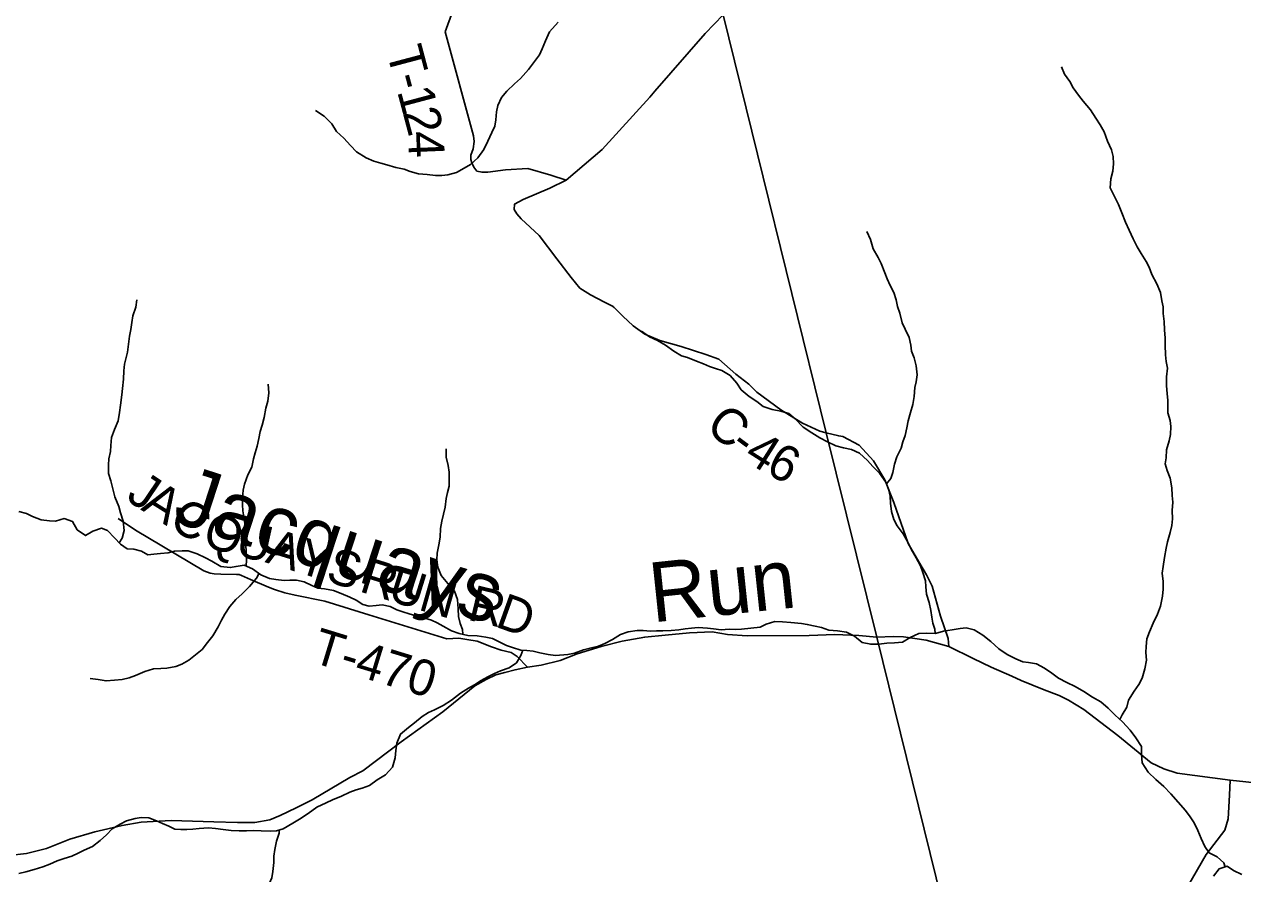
# Model space of a CAD drawing. Extents: x 1624196 to 2029251, y 146837 to 440034.
# Drawn here: x 1799187 to 1809391, y 294979 to 302092 of the extents above; entities that cross this region are included whole.
import ezdxf

# ---------------------------------------------------------------- set-up
doc = ezdxf.new("R2010")
doc.units = 0
for name, color, linetype in [('GM_X_County_Road', 7, 'Continuous'), ('GM_X_County_Road_Text', 7, 'Continuous'), ('GM_X_Minor_River', 7, 'Continuous'), ('GM_X_Minor_River_Text', 7, 'Continuous'), ('GM_X_State_Route', 7, 'Continuous'), ('GM_X_Township', 7, 'Continuous'), ('GM_X_Township_Road', 7, 'Continuous'), ('GM_X_Township_Road_Text', 7, 'Continuous')]:
    doc.layers.add(name, color=color, linetype=linetype)

msp = doc.modelspace()

# ---------------------------------------------------------------- linework, layer by layer
at = {"layer": 'GM_X_County_Road'}
for points in [[(1804467, 301532), (1804467, 301532), (1804890, 302016), (1805039, 302173)], [(1804123, 299724), (1804118, 299729), (1804047, 299764), (1803928, 299827), (1803841, 299883), (1803766, 299972), (1803648, 300128), (1803499, 300323), (1803347, 300462), (1803312, 300506), (1803290, 300542), (1803293, 300586), (1803365, 300625), (1803588, 300721), (1803726, 300787), (1804027, 301045), (1804425, 301483), (1804467, 301532)], [(1806931, 296881), (1806926, 296947), (1806862, 297134), (1806791, 297386), (1806744, 297482), (1806678, 297590), (1806590, 297745), (1806471, 298088), (1806394, 298276), (1806300, 298437), (1806180, 298567), (1806043, 298640), (1806009, 298645), (1805904, 298671), (1805851, 298684), (1805706, 298753), (1805522, 298863), (1805321, 299012), (1805254, 299077), (1805147, 299161), (1805005, 299288), (1804896, 299327), (1804688, 299393), (1804511, 299443), (1804384, 299498), (1804287, 299566), (1804201, 299649), (1804126, 299721), (1804123, 299724)], [(1808719, 294505), (1809087, 295138), (1809241, 295343), (1809271, 295437), (1809280, 295637), (1809287, 295761)]]:
    msp.add_lwpolyline(points, dxfattribs=at)
at = {"layer": 'GM_X_Minor_River'}
for points in [[(1803657, 302109), (1803586, 302029), (1803553, 301955), (1803525, 301887), (1803502, 301837), (1803460, 301781), (1803409, 301715), (1803342, 301639), (1803292, 301595), (1803229, 301533), (1803183, 301479), (1803154, 301413), (1803142, 301359), (1803137, 301291), (1803129, 301239), (1803103, 301185), (1803070, 301113), (1803035, 301045), (1802985, 300973), (1802924, 300917), (1802870, 300887), (1802807, 300852), (1802735, 300832), (1802683, 300826), (1802631, 300827), (1802560, 300835), (1802488, 300841), (1802418, 300860), (1802368, 300878), (1802298, 300893), (1802222, 300915), (1802172, 300930), (1802114, 300946), (1802050, 300973), (1801970, 301023), (1801918, 301076), (1801864, 301140), (1801802, 301195), (1801762, 301259), (1801699, 301322), (1801627, 301370)], [(1808362, 296271), (1808381, 296308), (1808420, 296374), (1808436, 296432), (1808483, 296506), (1808523, 296562), (1808550, 296616), (1808572, 296694), (1808585, 296768), (1808581, 296832), (1808584, 296882), (1808590, 296946), (1808611, 297003), (1808641, 297077), (1808678, 297153), (1808704, 297219), (1808719, 297303), (1808725, 297361), (1808726, 297425), (1808718, 297496), (1808727, 297552), (1808737, 297626), (1808752, 297704), (1808762, 297758), (1808783, 297836), (1808799, 297894), (1808804, 297951), (1808802, 298019), (1808806, 298089), (1808801, 298145), (1808797, 298209), (1808784, 298290), (1808758, 298356), (1808742, 298410), (1808751, 298461), (1808753, 298529), (1808776, 298603), (1808788, 298657), (1808791, 298725), (1808783, 298775), (1808765, 298838), (1808764, 298894), (1808764, 298944), (1808760, 298996), (1808755, 299067), (1808753, 299141), (1808762, 299213), (1808752, 299269), (1808744, 299323), (1808743, 299406), (1808743, 299464), (1808738, 299532), (1808734, 299602), (1808727, 299669), (1808725, 299727), (1808715, 299777), (1808704, 299845), (1808674, 299920), (1808632, 299998), (1808609, 300057), (1808583, 300107), (1808541, 300173), (1808507, 300228), (1808474, 300296), (1808440, 300367), (1808410, 300435), (1808379, 300512), (1808351, 300584), (1808318, 300650), (1808282, 300723), (1808286, 300797), (1808303, 300863), (1808309, 300925), (1808306, 300984), (1808292, 301040), (1808260, 301114), (1808231, 301191), (1808199, 301249), (1808161, 301306), (1808118, 301376), (1808056, 301449), (1808016, 301499), (1807972, 301559), (1807943, 301614), (1807899, 301676), (1807875, 301735)], [(1806409, 298244), (1806445, 298288), (1806460, 298338), (1806476, 298408), (1806495, 298470), (1806531, 298542), (1806546, 298596), (1806566, 298648), (1806579, 298712), (1806591, 298770), (1806608, 298842), (1806628, 298907), (1806639, 298975), (1806647, 299049), (1806657, 299099), (1806664, 299157), (1806658, 299233), (1806639, 299300), (1806619, 299356), (1806613, 299406), (1806598, 299469), (1806564, 299539), (1806540, 299591), (1806519, 299672), (1806501, 299728), (1806489, 299784), (1806470, 299845), (1806440, 299905), (1806414, 299961), (1806395, 300012), (1806363, 300088), (1806339, 300140), (1806298, 300213), (1806274, 300289), (1806244, 300358)], [(1799982, 297748), (1800007, 297788), (1800022, 297854), (1800016, 297931), (1799993, 298001), (1799977, 298055), (1799945, 298134), (1799928, 298202), (1799910, 298268), (1799892, 298331), (1799891, 298403), (1799895, 298453), (1799908, 298515), (1799912, 298565), (1799917, 298633), (1799941, 298698), (1799974, 298770), (1799984, 298842), (1799991, 298902), (1800003, 298990), (1800010, 299042), (1800018, 299120), (1800021, 299191), (1800027, 299247), (1800052, 299347), (1800060, 299413), (1800069, 299481), (1800079, 299535), (1800087, 299594), (1800096, 299650), (1800120, 299724), (1800129, 299784)], [(1806816, 296991), (1806812, 297025), (1806797, 297076), (1806787, 297126), (1806781, 297184), (1806766, 297250), (1806744, 297319), (1806738, 297381), (1806735, 297431), (1806713, 297501), (1806693, 297556), (1806658, 297624), (1806616, 297695), (1806584, 297761), (1806549, 297825), (1806499, 297892), (1806471, 297944), (1806450, 298011), (1806442, 298081), (1806438, 298139), (1806429, 298191), (1806403, 298258), (1806349, 298334), (1806294, 298389), (1806250, 298439), (1806182, 298500), (1806114, 298532), (1806048, 298545), (1805984, 298561), (1805914, 298596), (1805850, 298628), (1805782, 298671), (1805710, 298717), (1805642, 298788), (1805590, 298832), (1805524, 298853), (1805450, 298865), (1805376, 298892), (1805322, 298934), (1805258, 298975), (1805192, 299031), (1805154, 299086), (1805098, 299150), (1805028, 299193), (1804976, 299209), (1804926, 299226), (1804876, 299248), (1804816, 299272), (1804742, 299301), (1804690, 299315), (1804628, 299354), (1804558, 299404), (1804490, 299443), (1804422, 299476), (1804356, 299522)], [(1801045, 297554), (1801048, 297607), (1801046, 297668), (1801043, 297738), (1801039, 297790), (1801037, 297856), (1801034, 297912), (1801026, 297967), (1801018, 298017), (1801015, 298069), (1801013, 298123), (1801020, 298191), (1801030, 298242), (1801060, 298318), (1801091, 298384), (1801106, 298452), (1801120, 298502), (1801138, 298560), (1801151, 298622), (1801163, 298682), (1801180, 298734), (1801196, 298798), (1801211, 298877), (1801225, 298937), (1801236, 299007), (1801228, 299077)], [(1802861, 296984), (1802856, 297023), (1802837, 297073), (1802823, 297131), (1802821, 297196), (1802814, 297274), (1802790, 297344), (1802734, 297409), (1802677, 297475), (1802651, 297546), (1802643, 297608), (1802646, 297664), (1802660, 297734), (1802671, 297796), (1802673, 297869), (1802684, 297931), (1802698, 297989), (1802711, 298049), (1802721, 298121), (1802731, 298171), (1802744, 298223), (1802746, 298275), (1802745, 298340), (1802737, 298396), (1802721, 298468), (1802720, 298536)], [(1803225, 296890), (1803169, 296917), (1803107, 296947), (1803053, 296959), (1802980, 296970), (1802902, 296974), (1802830, 296991), (1802766, 297011), (1802696, 297052), (1802646, 297078), (1802596, 297101), (1802542, 297119), (1802466, 297139), (1802410, 297156), (1802358, 297172), (1802307, 297187), (1802251, 297215), (1802185, 297229), (1802133, 297224), (1802075, 297220), (1802021, 297232), (1801967, 297269), (1801913, 297295), (1801841, 297326), (1801775, 297350), (1801700, 297365), (1801646, 297371), (1801594, 297391), (1801530, 297424), (1801466, 297438), (1801412, 297437), (1801362, 297435), (1801294, 297443), (1801241, 297452), (1801169, 297482), (1801099, 297531), (1801027, 297561), (1800961, 297552), (1800911, 297542), (1800833, 297550), (1800757, 297597), (1800703, 297624), (1800635, 297656), (1800558, 297681), (1800508, 297683), (1800446, 297679), (1800392, 297667), (1800326, 297660), (1800271, 297654), (1800221, 297650), (1800167, 297679), (1800103, 297695), (1800049, 297700), (1799991, 297738), (1799943, 297791), (1799883, 297853), (1799833, 297871), (1799761, 297848), (1799698, 297810), (1799630, 297859), (1799591, 297929), (1799521, 297952), (1799448, 297932), (1799398, 297934), (1799328, 297941), (1799254, 297971), (1799204, 297994), (1799140, 298012)], [(1801153, 297494), (1801131, 297454), (1801074, 297385), (1801010, 297323), (1800959, 297275), (1800909, 297217), (1800866, 297153), (1800838, 297101), (1800809, 297045), (1800767, 296971), (1800720, 296915), (1800675, 296855), (1800564, 296768), (1800506, 296734), (1800456, 296714), (1800381, 296700), (1800329, 296697), (1800269, 296693), (1800197, 296673), (1800118, 296638), (1800064, 296618), (1800005, 296604), (1799943, 296599), (1799871, 296593), (1799805, 296604), (1799737, 296614)], [(1809244, 295034), (1809234, 295070), (1809178, 295119), (1809112, 295153), (1809074, 295206), (1809043, 295274), (1809017, 295341), (1808985, 295405), (1808952, 295455), (1808914, 295508), (1808852, 295576), (1808790, 295647), (1808730, 295708), (1808663, 295768), (1808601, 295829), (1808551, 295907), (1808544, 295978), (1808544, 296044), (1808496, 296116), (1808449, 296179), (1808385, 296249), (1808325, 296306), (1808265, 296366), (1808203, 296419), (1808135, 296456), (1808061, 296504), (1807989, 296545), (1807919, 296581), (1807849, 296616), (1807793, 296658), (1807731, 296699), (1807665, 296737), (1807599, 296746), (1807549, 296752), (1807493, 296778), (1807419, 296813), (1807349, 296862), (1807283, 296922), (1807215, 296977), (1807142, 297021), (1807075, 297038), (1807025, 297032), (1806959, 297022), (1806887, 297009), (1806818, 296991), (1806742, 296992), (1806680, 296990), (1806607, 296956), (1806541, 296917), (1806476, 296913), (1806410, 296909), (1806344, 296902), (1806276, 296900), (1806205, 296916), (1806140, 296969), (1806072, 297000), (1805999, 297012), (1805925, 297018), (1805863, 297039), (1805811, 297051), (1805745, 297066), (1805695, 297074), (1805608, 297081), (1805538, 297087), (1805472, 297091), (1805400, 297068), (1805349, 297044), (1805273, 297034), (1805195, 297025), (1805140, 297023), (1805090, 297025), (1805024, 297022), (1804960, 297030), (1804908, 297035), (1804831, 297039), (1804775, 297035), (1804723, 297030), (1804669, 297022), (1804604, 297016), (1804534, 297011), (1804482, 297011), (1804432, 297009), (1804370, 297014), (1804319, 297016), (1804245, 297004), (1804179, 296981), (1804112, 296941), (1804050, 296907), (1803997, 296883), (1803925, 296868), (1803871, 296852), (1803794, 296825), (1803740, 296815), (1803636, 296807), (1803575, 296814), (1803505, 296828), (1803449, 296841), (1803395, 296847), (1803345, 296851), (1803275, 296872), (1803225, 296890)], [(1803361, 296850), (1803345, 296807), (1803308, 296743), (1803248, 296703), (1803175, 296678), (1803125, 296656), (1803068, 296628), (1803012, 296596), (1802958, 296561), (1802907, 296531), (1802839, 296491), (1802764, 296433), (1802694, 296386), (1802621, 296352), (1802571, 296328), (1802518, 296296), (1802456, 296243), (1802405, 296203), (1802337, 296147), (1802308, 296071), (1802298, 296009), (1802293, 295949), (1802271, 295870), (1802212, 295807), (1802143, 295763), (1802077, 295717), (1802017, 295695), (1801966, 295682), (1801914, 295660), (1801843, 295628), (1801769, 295597), (1801715, 295573), (1801638, 295535), (1801564, 295483), (1801491, 295434), (1801435, 295402), (1801354, 295354), (1801300, 295336), (1801247, 295335), (1801171, 295337), (1801105, 295340), (1801047, 295336), (1800985, 295338), (1800920, 295341), (1800852, 295349), (1800788, 295356), (1800728, 295362), (1800651, 295358), (1800599, 295351), (1800547, 295349), (1800497, 295349), (1800447, 295352), (1800397, 295376), (1800345, 295400), (1800295, 295421), (1800231, 295445), (1800166, 295450), (1800116, 295440), (1800042, 295422), (1799989, 295394), (1799923, 295355), (1799874, 295303), (1799822, 295255), (1799759, 295207), (1799689, 295174), (1799638, 295150), (1799584, 295124), (1799520, 295106), (1799461, 295087), (1799401, 295059), (1799343, 295035), (1799268, 295014), (1799198, 294994), (1799140, 294980)], [(1801321, 295343), (1801320, 295318), (1801299, 295250), (1801285, 295182), (1801278, 295126), (1801276, 295072), (1801267, 294996), (1801259, 294943), (1801228, 294873), (1801208, 294813), (1801195, 294749), (1801183, 294675), (1801174, 294615), (1801170, 294515), (1801161, 294456), (1801163, 294390), (1801161, 294338), (1801156, 294274), (1801164, 294212), (1801169, 294147), (1801175, 294093), (1801169, 294033)], [(1809147, 294957), (1809194, 295019), (1809262, 295040), (1809314, 295004), (1809386, 294971)]]:
    msp.add_lwpolyline(points, dxfattribs=at)
at = {"layer": 'GM_X_State_Route'}
for points in [[(1799057, 295132), (1799205, 295148), (1799373, 295190), (1799567, 295267), (1799777, 295329), (1800005, 295383), (1800166, 295411), (1800418, 295425), (1800775, 295414), (1800971, 295406), (1801118, 295408), (1801244, 295430), (1801331, 295465), (1801465, 295531), (1801598, 295596), (1801914, 295785), (1802023, 295839), (1802342, 296084), (1802691, 296335), (1802961, 296551), (1803055, 296605), (1803136, 296644), (1803212, 296662), (1803298, 296687), (1803401, 296707), (1803515, 296725), (1803674, 296763), (1803818, 296819), (1804017, 296881), (1804194, 296925), (1804383, 296960), (1804555, 296977), (1804759, 296996), (1804947, 297003), (1805077, 296983), (1805240, 296970), (1805760, 296974), (1805976, 296981), (1806177, 296973), (1806327, 296959), (1806463, 296966), (1806551, 296962), (1806740, 296935), (1806931, 296881), (1807133, 296781), (1807284, 296707), (1807457, 296633), (1807536, 296597), (1807626, 296561), (1807730, 296518), (1807854, 296472), (1807934, 296433), (1808062, 296354), (1808346, 296137), (1808624, 295908), (1808730, 295856), (1808843, 295819), (1809287, 295761)], [(1809287, 295761), (1809811, 295706)]]:
    msp.add_lwpolyline(points, dxfattribs=at)
at = {"layer": 'GM_X_Township'}
for points in [[(1809186, 287843), (1809093, 288234), (1808377, 288657), (1807427, 292505), (1807073, 293937), (1806327, 296959), (1805904, 298671), (1805039, 302173)], [(1805039, 302173), (1805904, 298671), (1806327, 296959), (1807073, 293937), (1807427, 292505), (1808377, 288657), (1807746, 288887), (1807520, 288722), (1807506, 288443), (1807227, 288208), (1806885, 288172), (1806850, 288120), (1806814, 288116), (1806382, 288063), (1806342, 288033)]]:
    msp.add_lwpolyline(points, dxfattribs=at)
at = {"layer": 'GM_X_Township_Road'}
for points in [[(1803726, 300787), (1803597, 300828), (1803403, 300884), (1803216, 300874), (1803068, 300855), (1803021, 300853), (1802977, 300862), (1802952, 300895), (1802934, 300931), (1802928, 300960), (1802928, 300995), (1802947, 301048), (1802954, 301111), (1802948, 301157), (1802712, 302030), (1802777, 302206), (1802790, 302296), (1802799, 302417), (1802786, 302479), (1802776, 302573)], [(1802893, 296941), (1802826, 296952), (1802727, 296944), (1802072, 297145), (1801705, 297260), (1801455, 297310), (1801370, 297330), (1801283, 297358), (1801231, 297378), (1801082, 297442), (1801007, 297477), (1800985, 297484), (1800963, 297485), (1800832, 297486), (1800777, 297490), (1800744, 297496), (1800691, 297515), (1800339, 297724), (1800118, 297856), (1799973, 297953)], [(1803401, 296707), (1803316, 296797), (1803265, 296832), (1803180, 296851), (1803101, 296879), (1802981, 296925), (1802893, 296941)]]:
    msp.add_lwpolyline(points, dxfattribs=at)

# ---------------------------------------------------------------- texts
at = {"layer": 'GM_X_County_Road_Text'}
for s, rotation, p in [('C', 320.5502, (1804881, 298704)), ('-', 323.2138, (1805083, 298538)), ('4', 327.5977, (1805202, 298450)), ('6', 332.9546, (1805385, 298336))]:
    msp.add_text(s, height=300, rotation=rotation, dxfattribs=at).set_placement(p)
at = {"layer": 'GM_X_Minor_River_Text'}
for s, rotation, p in [('Jacquays', 342.0012, (1800413, 297933)), ('Run', 6.0011, (1804447, 297082))]:
    msp.add_text(s, height=500, rotation=rotation, dxfattribs=at).set_placement(p)
at = {"layer": 'GM_X_Township_Road_Text'}
for s, rotation, p in [('T', 284.8751, (1802218, 301869)), ('-', 284.8796, (1802276, 301653)), ('1', 284.8897, (1802308, 301533)), ('2', 284.9451, (1802355, 301355)), ('4', 272.3788, (1802400, 301193)), ('J', 325.9386, (1800029, 298116)), ('A', 328.039, (1800155, 298030)), ('C', 329.0269, (1800384, 297888)), ('Q', 342.7196, (1800667, 297729)), ('U', 347.4974, (1800945, 297644)), ('A', 342.8807, (1801197, 297588)), ('Y', 342.739, (1801449, 297510)), ('S', 342.7461, (1801701, 297432)), ('R', 342.7426, (1801983, 297345)), ('U', 342.7707, (1802218, 297272)), ('N', 344.0845, (1802477, 297191)), ('R', 346.4721, (1802890, 297107)), ('D', 340.246, (1803121, 297051)), ('T-470', 342.9785, (1801580, 296754))]:
    msp.add_text(s, height=300, rotation=rotation, dxfattribs=at).set_placement(p)

doc.saveas('drawing.dxf')
